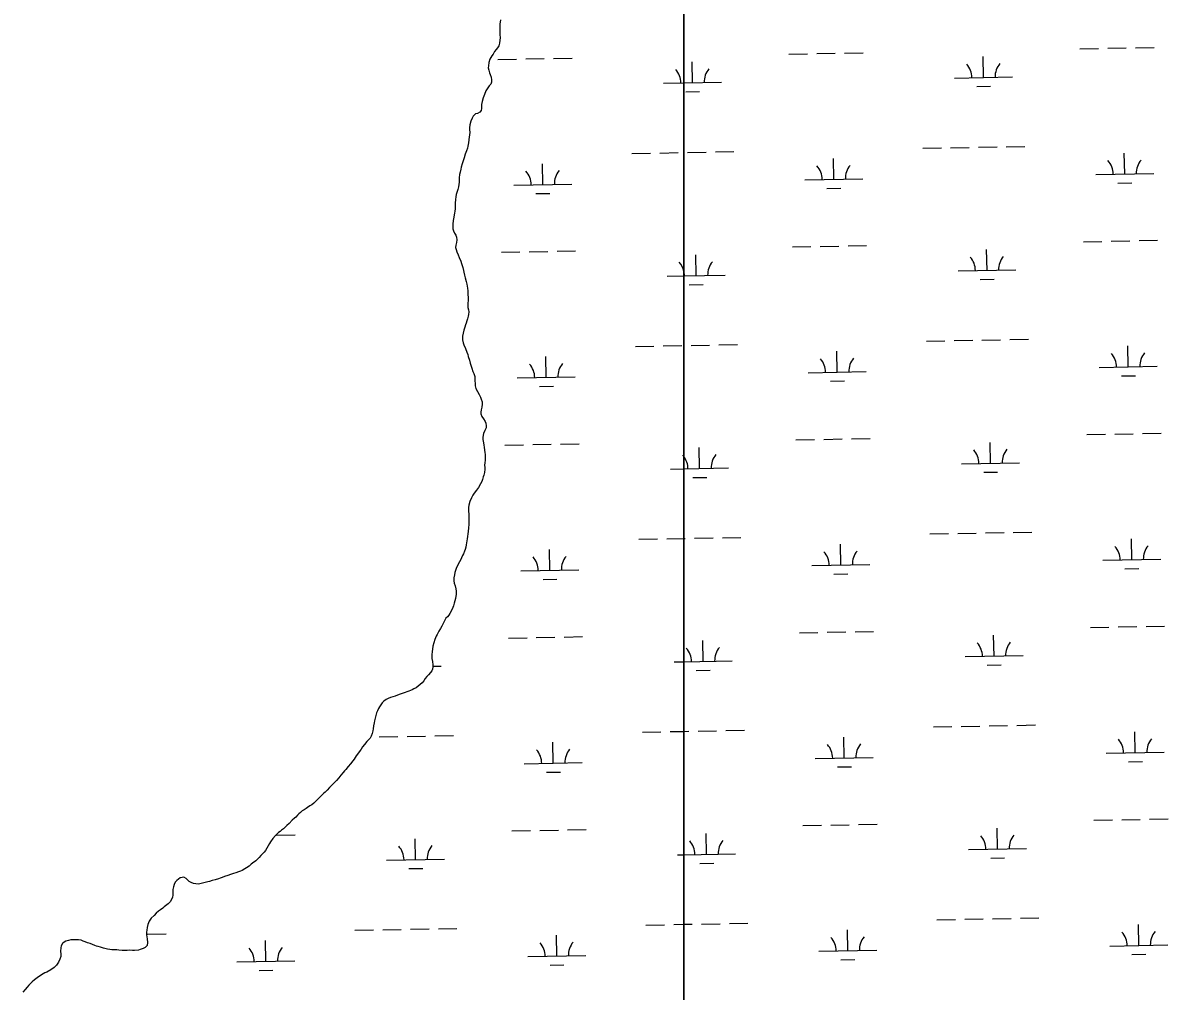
# Model space of a CAD drawing. Extents: x 3925854 to 3964121, y 224593 to 250589.
# Drawn here: x 3936940 to 3938916, y 237791 to 239461 of the extents above; entities that cross this region are included whole.
import ezdxf

# ---------------------------------------------------------------- set-up
doc = ezdxf.new("R2010")
doc.units = 0
doc.layers.add('V-WETL-SWMP', color=7, linetype='Continuous')

msp = doc.modelspace()

# ---------------------------------------------------------------- linework, layer by layer
at = {"layer": 'V-WETL-SWMP'}
for p, q in [((3938080.366, 242013.078), (3938080.366, 236377.051)), ((3938261.515, 239406.988), (3938293.51, 239407.57)), ((3938309.507, 239407.861), (3938341.502, 239408.442)), ((3938357.499, 239408.733), (3938389.494, 239409.315)), ((3938763.34, 239416.113), (3938795.335, 239416.694)), ((3938811.332, 239416.985), (3938843.327, 239417.567)), ((3938859.324, 239417.858), (3938891.319, 239418.44)), ((3937759.69, 239397.863), (3937791.685, 239398.445)), ((3937807.682, 239398.736), (3937839.677, 239399.318)), ((3937855.674, 239399.608), (3937887.669, 239400.19)), ((3938095.323, 239357.528), (3938094.668, 239393.522)), ((3938597.148, 239366.653), (3938596.493, 239402.647)), ((3938547.156, 239365.744), (3938647.14, 239367.562)), ((3938045.331, 239356.619), (3938080.366, 239357.256)), ((3938080.366, 239357.256), (3938145.315, 239358.437)), ((3938585.43, 239351.006), (3938609.427, 239351.443)), ((3938083.605, 239341.882), (3938107.601, 239342.318)), ((3938588.489, 239246.405), (3938620.483, 239246.986)), ((3938636.481, 239247.277), (3938668.475, 239247.859)), ((3937990.679, 239235.535), (3938022.674, 239236.116)), ((3938038.672, 239236.407), (3938070.666, 239236.989)), ((3938086.664, 239237.28), (3938118.658, 239237.862)), ((3938134.656, 239238.153), (3938166.65, 239238.734)), ((3938338.861, 239191.115), (3938338.206, 239227.109)), ((3938492.505, 239244.659), (3938524.499, 239245.241)), ((3938540.497, 239245.532), (3938572.491, 239246.114)), ((3938840.686, 239200.24), (3938840.031, 239236.234)), ((3937837.036, 239181.991), (3937836.381, 239217.985)), ((3938288.869, 239190.206), (3938388.852, 239192.024)), ((3938790.694, 239199.331), (3938890.677, 239201.149)), ((3937787.044, 239181.082), (3937887.027, 239182.9)), ((3938327.143, 239175.469), (3938351.139, 239175.905)), ((3938828.968, 239184.593), (3938852.964, 239185.03)), ((3937825.318, 239166.344), (3937849.314, 239166.78)), ((3938267.563, 239074.368), (3938299.558, 239074.95)), ((3938315.555, 239075.24), (3938347.55, 239075.822)), ((3938363.547, 239076.113), (3938395.542, 239076.695)), ((3938603.196, 239034.033), (3938602.542, 239070.027)), ((3938769.388, 239083.493), (3938801.383, 239084.074)), ((3938817.38, 239084.365), (3938849.375, 239084.947)), ((3938865.372, 239085.238), (3938897.367, 239085.82)), ((3937765.738, 239065.243), (3937797.733, 239065.825)), ((3937813.73, 239066.116), (3937845.725, 239066.698)), ((3937861.722, 239066.988), (3937893.717, 239067.57)), ((3938101.371, 239024.908), (3938100.716, 239060.902)), ((3938553.204, 239033.124), (3938653.188, 239034.942)), ((3938051.379, 239023.999), (3938080.366, 239024.526)), ((3938080.366, 239024.526), (3938151.363, 239025.817)), ((3938591.479, 239018.386), (3938615.475, 239018.823)), ((3938089.653, 239009.262), (3938113.65, 239009.698)), ((3938498.553, 238912.039), (3938530.547, 238912.621)), ((3938546.545, 238912.912), (3938578.539, 238913.494)), ((3938594.537, 238913.785), (3938626.531, 238914.366)), ((3938642.529, 238914.657), (3938674.523, 238915.239)), ((3937996.728, 238902.915), (3938028.722, 238903.496)), ((3938044.72, 238903.787), (3938076.714, 238904.369)), ((3938092.712, 238904.66), (3938124.706, 238905.242)), ((3938140.704, 238905.533), (3938172.698, 238906.114)), ((3938344.909, 238858.495), (3938344.254, 238894.489)), ((3938846.734, 238867.62), (3938846.079, 238903.614)), ((3937843.084, 238849.371), (3937842.429, 238885.365)), ((3938294.917, 238857.586), (3938394.9, 238859.404)), ((3938796.742, 238866.711), (3938896.725, 238868.529)), ((3938835.016, 238851.973), (3938859.012, 238852.41)), ((3937793.092, 238848.462), (3937893.075, 238850.28)), ((3937831.366, 238833.724), (3937855.362, 238834.16)), ((3938333.191, 238842.849), (3938357.187, 238843.285)), ((3938871.421, 238752.618), (3938903.415, 238753.2)), ((3937819.778, 238733.496), (3937851.773, 238734.078)), ((3937867.77, 238734.368), (3937899.765, 238734.95)), ((3938273.611, 238741.748), (3938305.606, 238742.33)), ((3938321.603, 238742.62), (3938353.598, 238743.202)), ((3938369.595, 238743.493), (3938401.59, 238744.075)), ((3938609.244, 238701.413), (3938608.59, 238737.407)), ((3938775.436, 238750.873), (3938807.431, 238751.454)), ((3938823.428, 238751.745), (3938855.423, 238752.327)), ((3937771.786, 238732.623), (3937803.781, 238733.205)), ((3938107.419, 238692.288), (3938106.765, 238728.282)), ((3938559.252, 238700.504), (3938659.236, 238702.322)), ((3938057.427, 238691.379), (3938080.366, 238691.796)), ((3938080.366, 238691.796), (3938157.411, 238693.197)), ((3938095.702, 238676.642), (3938119.698, 238677.078)), ((3938597.527, 238685.766), (3938621.523, 238686.203)), ((3938504.601, 238579.419), (3938536.595, 238580.001)), ((3938552.593, 238580.292), (3938584.587, 238580.874)), ((3938600.585, 238581.165), (3938632.579, 238581.746)), ((3938648.577, 238582.037), (3938680.572, 238582.619)), ((3938002.776, 238570.295), (3938034.77, 238570.876)), ((3938050.768, 238571.167), (3938080.366, 238571.706)), ((3938080.366, 238571.706), (3938082.762, 238571.749)), ((3938098.76, 238572.04), (3938130.754, 238572.622)), ((3938146.752, 238572.913), (3938178.747, 238573.494)), ((3938350.957, 238525.875), (3938350.302, 238561.869)), ((3938852.782, 238535), (3938852.127, 238570.994)), ((3937849.132, 238516.751), (3937848.477, 238552.745)), ((3938802.79, 238534.091), (3938902.773, 238535.909)), ((3937799.14, 238515.842), (3937899.123, 238517.66)), ((3938300.965, 238524.966), (3938400.948, 238526.784)), ((3938841.064, 238519.353), (3938865.06, 238519.79)), ((3937837.414, 238501.104), (3937861.41, 238501.54)), ((3938339.239, 238510.229), (3938363.235, 238510.665)), ((3938781.484, 238418.253), (3938813.479, 238418.834)), ((3938829.476, 238419.125), (3938861.471, 238419.707)), ((3938877.469, 238419.998), (3938909.463, 238420.58)), ((3937777.834, 238400.003), (3937809.829, 238400.585)), ((3937825.826, 238400.876), (3937857.821, 238401.457)), ((3937873.818, 238401.748), (3937905.813, 238402.33)), ((3938279.659, 238409.128), (3938311.654, 238409.71)), ((3938327.651, 238410), (3938359.646, 238410.582)), ((3938375.644, 238410.873), (3938407.638, 238411.455)), ((3938615.292, 238368.793), (3938614.638, 238404.787)), ((3938113.467, 238359.668), (3938112.813, 238395.662)), ((3938063.475, 238358.759), (3938080.366, 238359.066)), ((3938080.366, 238359.066), (3938163.459, 238360.577)), ((3938565.3, 238367.884), (3938665.284, 238369.702)), ((3937647.393, 238351.194), (3937661.634, 238351.453)), ((3938101.75, 238344.022), (3938125.746, 238344.458)), ((3938603.575, 238353.146), (3938627.571, 238353.583)), ((3938104.808, 238239.42), (3938136.802, 238240.002)), ((3938152.8, 238240.293), (3938184.795, 238240.874)), ((3938510.649, 238246.799), (3938542.643, 238247.381)), ((3938558.641, 238247.672), (3938590.635, 238248.254)), ((3938606.633, 238248.545), (3938638.628, 238249.126)), ((3938654.625, 238249.417), (3938686.62, 238249.999)), ((3937554.991, 238229.423), (3937586.985, 238230.004)), ((3937602.983, 238230.295), (3937634.977, 238230.877)), ((3937650.975, 238231.168), (3937682.97, 238231.75)), ((3937855.18, 238184.131), (3937854.525, 238220.125)), ((3938008.824, 238237.675), (3938040.818, 238238.256)), ((3938056.816, 238238.547), (3938080.366, 238238.976)), ((3938080.366, 238238.976), (3938088.81, 238239.129)), ((3938357.005, 238193.255), (3938356.35, 238229.249)), ((3938858.83, 238202.38), (3938858.175, 238238.374)), ((3938808.838, 238201.471), (3938908.822, 238203.289)), ((3937805.188, 238183.222), (3937905.171, 238185.04)), ((3938307.013, 238192.346), (3938406.996, 238194.164)), ((3938847.112, 238186.733), (3938871.108, 238187.17)), ((3937843.462, 238168.484), (3937867.458, 238168.92)), ((3938345.287, 238177.609), (3938369.283, 238178.045)), ((3938787.532, 238085.633), (3938819.527, 238086.214)), ((3938835.525, 238086.505), (3938867.519, 238087.087)), ((3938883.517, 238087.378), (3938915.511, 238087.96)), ((3937783.882, 238067.383), (3937815.877, 238067.965)), ((3937831.874, 238068.256), (3937863.869, 238068.837)), ((3937879.867, 238069.128), (3937911.861, 238069.71)), ((3938119.515, 238027.048), (3938118.861, 238063.042)), ((3938285.707, 238076.508), (3938317.702, 238077.09)), ((3938333.7, 238077.38), (3938365.694, 238077.962)), ((3938381.692, 238078.253), (3938413.686, 238078.835)), ((3938621.34, 238036.173), (3938620.686, 238072.167)), ((3937378.041, 238060.004), (3937410.036, 238060.585)), ((3937617.69, 238017.924), (3937617.036, 238053.918)), ((3938069.523, 238026.139), (3938080.366, 238026.336)), ((3938080.366, 238026.336), (3938169.507, 238027.957)), ((3938571.348, 238035.264), (3938671.332, 238037.082)), ((3937567.698, 238017.015), (3937667.682, 238018.833)), ((3937605.973, 238002.277), (3937629.969, 238002.713)), ((3938107.798, 238011.402), (3938131.794, 238011.838)), ((3938609.623, 238020.526), (3938633.619, 238020.963)), ((3938014.872, 237905.055), (3938046.866, 237905.636)), ((3938062.864, 237905.927), (3938080.366, 237906.246)), ((3938080.366, 237906.246), (3938094.858, 237906.509)), ((3938110.856, 237906.8), (3938142.851, 237907.382)), ((3938158.848, 237907.673), (3938190.843, 237908.254)), ((3938516.697, 237914.179), (3938548.691, 237914.761)), ((3938564.689, 237915.052), (3938596.684, 237915.634)), ((3938612.681, 237915.925), (3938644.676, 237916.506)), ((3938660.673, 237916.797), (3938692.668, 237917.379)), ((3938864.878, 237869.76), (3938864.223, 237905.754)), ((3937155.198, 237889.423), (3937187.193, 237890.005)), ((3937513.047, 237895.93), (3937545.041, 237896.512)), ((3937561.039, 237896.803), (3937593.033, 237897.384)), ((3937609.031, 237897.675), (3937641.026, 237898.257)), ((3937657.023, 237898.548), (3937689.018, 237899.13)), ((3937861.228, 237851.511), (3937860.573, 237887.505)), ((3938363.053, 237860.635), (3938362.398, 237896.629)), ((3937359.403, 237842.386), (3937358.748, 237878.38)), ((3938814.886, 237868.851), (3938914.87, 237870.669)), ((3937811.236, 237850.602), (3937911.219, 237852.42)), ((3938313.061, 237859.726), (3938413.045, 237861.544)), ((3938351.335, 237844.989), (3938375.331, 237845.425)), ((3938853.16, 237854.113), (3938877.156, 237854.55)), ((3937309.411, 237841.477), (3937409.394, 237843.295)), ((3937347.685, 237826.739), (3937371.681, 237827.176)), ((3937849.51, 237835.864), (3937873.506, 237836.3))]:
    msp.add_line(p, q, dxfattribs=at)
for points in [[(3938080.366, 236377.051), (3938080.366, 242013.078)], [(3937764.026, 239465.846), (3937763.188, 239458.781), (3937762.776, 239451.657), (3937762.912, 239444.716), (3937763.103, 239440.577), (3937763.297, 239434.976), (3937763.184, 239431.018), (3937762.403, 239425.598), (3937761.134, 239421.272), (3937759.071, 239417.554), (3937756.459, 239414.809), (3937754.03, 239411.699), (3937751.36, 239407.066), (3937749.235, 239404.078), (3937745.959, 239398.47), (3937743.962, 239392.317), (3937743.182, 239386.775), (3937743.068, 239383.243), (3937743.745, 239379.409), (3937745.095, 239374.541), (3937746.136, 239371.62), (3937747.85, 239367.118), (3937748.711, 239362.797)], [(3937748.711, 239362.797), (3937748.476, 239358.779), (3937747.143, 239355.244), (3937744.836, 239352.135), (3937741.132, 239347.195), (3937739.07, 239343.599), (3937736.403, 239337.383), (3937734.224, 239331.29), (3937732.41, 239325.381), (3937731.568, 239320.326), (3937731.148, 239317.281), (3937731.217, 239313.323), (3937730.676, 239309.852), (3937728.429, 239306.925), (3937724.172, 239304.663), (3937720.824, 239303.926), (3937717.179, 239300.204), (3937715.177, 239296.669), (3937712.813, 239291.489), (3937711.243, 239285.214), (3937710.645, 239280.099), (3937710.531, 239276.08), (3937710.965, 239272.367), (3937710.671, 239267.435), (3937710.251, 239264.207), (3937709.591, 239259.335), (3937708.932, 239254.037), (3937707.909, 239248.433), (3937706.942, 239244.778), (3937705.429, 239240.209), (3937703.25, 239234.177), (3937701.374, 239228.328), (3937699.619, 239223.149), (3937698.108, 239217.849), (3937696.537, 239212.001), (3937695.692, 239208.468), (3937694.484, 239203.595), (3937693.336, 239199.148), (3937692.861, 239193.606), (3937692.684, 239190.501), (3937692.694, 239185.995), (3937692.336, 239182.341), (3937691.797, 239177.835), (3937690.467, 239173.327), (3937688.712, 239168.087), (3937687.927, 239164.676), (3937687.083, 239160.777), (3937686.423, 239155.966), (3937686.01, 239149.755), (3937685.962, 239143.301), (3937685.786, 239140.196), (3937685.246, 239135.994), (3937684.827, 239132.766), (3937684.467, 239129.782), (3937683.624, 239125.579), (3937682.6, 239120.158), (3937681.882, 239113.825), (3937681.645, 239110.415), (3937682.082, 239105.484), (3937682.88, 239102.015), (3937684.714, 239098.366), (3937686.974, 239094.839), (3937688.443, 239091.128), (3937688.696, 239086.806), (3937688.218, 239082.238), (3937687.253, 239077.67), (3937686.714, 239073.346), (3937687.451, 239070.06), (3937688.739, 239065.801), (3937691.002, 239060.569), (3937693.02, 239056.068), (3937695.59, 239049.924), (3937697.06, 239045.908), (3937699.144, 239038.728), (3937700.189, 239034.042), (3937701.048, 239030.634), (3937702.277, 239025.462), (3937703.381, 239021.202), (3937704.917, 239014.63), (3937705.779, 239010.004), (3937706.95, 239003.127), (3937707.507, 238998.561), (3937708.008, 238991.865), (3937708.199, 238987.603), (3937708.146, 238983.585), (3937707.98, 238975.609), (3937707.992, 238969.825), (3937709.157, 238965.748), (3937709.347, 238962.217), (3937708.686, 238958.136), (3937708.083, 238955.152), (3937707.057, 238950.522), (3937705.968, 238947.171), (3937704.637, 238943.029), (3937703.73, 238940.104), (3937702.46, 238935.901), (3937700.827, 238930.722), (3937699.619, 238925.666), (3937698.839, 238920.428), (3937698.729, 238914.462), (3937699.837, 238908.801)], [(3937699.837, 238908.801), (3937701.122, 238905.395), (3937703.631, 238899.433), (3937706.14, 238892.984), (3937707.549, 238888.664), (3937708.469, 238885.5), (3937710.431, 238878.99), (3937711.78, 238874.122), (3937713.435, 238868.828), (3937714.476, 238865.603), (3937716.254, 238859.884), (3937717.844, 238856.417), (3937719.621, 238850.88), (3937720.061, 238844.122), (3937720.195, 238838.095), (3937720.689, 238834.626), (3937721.794, 238830.305), (3937724.423, 238825.014), (3937727.233, 238820.148), (3937729.679, 238815.344), (3937730.964, 238812.119), (3937732.435, 238807.434), (3937732.687, 238803.295), (3937731.723, 238798.239), (3937730.88, 238793.732), (3937730.219, 238789.59), (3937730.164, 238786.546), (3937731.817, 238781.861), (3937735.052, 238777.85), (3937737.923, 238773.472), (3937739.086, 238770.552), (3937739.643, 238765.804), (3937739.103, 238762.271), (3937736.981, 238757.701), (3937734.739, 238752.46), (3937733.595, 238746.369), (3937733.725, 238742.29), (3937734.649, 238736.812), (3937735.328, 238732.308), (3937735.883, 238728.961), (3937736.624, 238723.97), (3937737.119, 238720.074), (3937737.552, 238716.726), (3937737.808, 238710.638), (3937737.694, 238706.802), (3937737.277, 238702.174), (3937736.738, 238698.094), (3937737.293, 238694.32), (3937737.057, 238691.032), (3937736.398, 238685.429), (3937735.372, 238681.104), (3937734.344, 238677.814), (3937732.831, 238673.123), (3937731.742, 238670.138), (3937729.863, 238665.872), (3937726.222, 238659.776), (3937722.701, 238654.715), (3937718.936, 238649.837), (3937716.569, 238646.422), (3937713.9, 238641.546), (3937711.234, 238635.33), (3937709.664, 238628.995), (3937708.941, 238624.914), (3937708.955, 238618.156), (3937709.268, 238614.017), (3937709.526, 238606.955), (3937709.541, 238599.649), (3937709.366, 238595.873), (3937708.769, 238590.027), (3937708.112, 238583.876), (3937707.694, 238579.857), (3937707.096, 238574.863), (3937706.616, 238571.27), (3937705.413, 238563.962), (3937704.871, 238560.916), (3937704.454, 238556.41), (3937703.062, 238552.632), (3937701.972, 238549.829), (3937700.154, 238545.259), (3937698.821, 238542.273), (3937696.821, 238538.007), (3937695.426, 238535.264), (3937693.364, 238531.12), (3937689.967, 238524.964), (3937687.787, 238519.601), (3937685.487, 238512.899), (3937684.642, 238509.062), (3937683.617, 238504.067), (3937683.567, 238498.709), (3937684.368, 238494.449), (3937685.838, 238489.947), (3937687.189, 238484.531), (3937687.683, 238481), (3937687.755, 238475.582), (3937686.552, 238468.151), (3937684.377, 238460.11), (3937682.864, 238455.419), (3937681.774, 238452.555), (3937679.956, 238448.35), (3937676.681, 238442.316), (3937674.982, 238439.512)], [(3937674.982, 238439.512), (3937672.614, 238436.402), (3937670.061, 238434.387), (3937667.453, 238429.633), (3937664.603, 238423.904), (3937662.905, 238420.613), (3937660.782, 238416.651), (3937657.93, 238411.653), (3937654.776, 238406.227), (3937653.016, 238402.997), (3937650.714, 238397.695), (3937648.899, 238391.968), (3937647.389, 238385.816), (3937646.67, 238380.517), (3937646.251, 238376.985), (3937645.593, 238371.017), (3937645.91, 238364.808), (3937646.591, 238359.268), (3937647.212, 238353.668), (3937647.462, 238350.259), (3937646.983, 238346.544), (3937645.71, 238343.619), (3937643.16, 238340.387), (3937639.697, 238336.544), (3937636.781, 238333.433), (3937634.353, 238329.958), (3937632.046, 238326.361), (3937628.887, 238322.884), (3937625.727, 238320.016), (3937622.385, 238316.904), (3937618.555, 238314.156), (3937614.906, 238312.261), (3937611.804, 238310.794), (3937605.841, 238308.529), (3937602.435, 238306.939), (3937599.393, 238305.776), (3937590.997, 238302.958), (3937586.677, 238301.488), (3937582.175, 238299.896), (3937578.524, 238298.671), (3937574.509, 238297.201), (3937570.616, 238295.671), (3937566.966, 238293.898), (3937562.893, 238290.967), (3937560.281, 238288.1), (3937557.67, 238284.563), (3937555.302, 238281.332), (3937553.724, 238278.71), (3937551.784, 238274.627), (3937550.27, 238270.91), (3937549, 238266.463), (3937547.914, 238261.833), (3937546.949, 238257.448), (3937546.104, 238253.549), (3937545.323, 238248.616), (3937544.482, 238243.196), (3937544.001, 238240.211), (3937542.915, 238235.399), (3937541.158, 238230.829), (3937539.095, 238227.355), (3937536.909, 238224.854), (3937533.81, 238221.742), (3937529.741, 238216.498), (3937526.34, 238212.29), (3937523.548, 238208.327), (3937521.787, 238205.766), (3937519.116, 238202.047), (3937515.352, 238196.559), (3937511.528, 238191.072), (3937509.159, 238188.084), (3937505.273, 238183.022), (3937501.447, 238178.265), (3937497.499, 238173.508), (3937495.252, 238170.886), (3937492.519, 238167.836), (3937488.935, 238163.384), (3937485.17, 238158.81), (3937481.161, 238154.174), (3937476.482, 238149.538), (3937473.748, 238146.731), (3937469.313, 238142.095), (3937465.06, 238137.763), (3937461.475, 238134.286), (3937458.984, 238131.723), (3937454.974, 238127.697), (3937451.024, 238123.975), (3937447.743, 238120.68), (3937444.765, 238117.813), (3937442.152, 238115.372), (3937438.627, 238112.503), (3937435.206, 238110.592), (3937431.168, 238107.892), (3937428.683, 238106.146), (3937425.266, 238103.921), (3937422.003, 238101.855), (3937419.059, 238099.166), (3937416.424, 238096.793), (3937413.791, 238094.264), (3937410.852, 238091.106), (3937408.527, 238089.049), (3937404.808, 238085.727)], [(3937404.808, 238085.727), (3937399.391, 238080.198), (3937395.828, 238076.877), (3937392.11, 238073.399), (3937389.787, 238071.185), (3937386.374, 238068.492), (3937383.891, 238066.59), (3937381.099, 238064.372), (3937378.155, 238061.683), (3937375.833, 238059.313), (3937371.507, 238054.108), (3937367.341, 238048.592), (3937365.805, 238045.917), (3937363.504, 238041.515), (3937361.353, 238037.739), (3937358.738, 238033.49), (3937356.266, 238030.493), (3937353.792, 238027.809), (3937350.694, 238024.806), (3937347.915, 238021.337), (3937344.353, 238017.86), (3937342.027, 238015.959), (3937336.439, 238011.836), (3937334.114, 238009.779), (3937330.393, 238006.613), (3937326.203, 238003.443), (3937323.406, 238001.694), (3937318.74, 237999.144), (3937315.78, 237998.019), (3937312.508, 237996.89), (3937307.367, 237994.961), (3937303.467, 237993.983), (3937298.169, 237992.052), (3937294.118, 237990.603), (3937288.351, 237988.667), (3937284.3, 237987.218), (3937280.872, 237985.932), (3937277.598, 237984.96), (3937271.986, 237983.182), (3937266.842, 237981.566), (3937262.32, 237980.268), (3937259.355, 237979.613), (3937254.522, 237978.156), (3937250.311, 237977.018), (3937245.784, 237976.189), (3937242.665, 237975.376), (3937238.438, 237975.801), (3937234.673, 237976.858), (3937230.592, 237978.38), (3937227.287, 237980.379), (3937224.445, 237983.009), (3937222.075, 237985.33), (3937218.145, 237987.323), (3937215.018, 237987.291), (3937211.898, 237986.477), (3937208.479, 237984.409), (3937205.69, 237981.878), (3937203.063, 237978.724), (3937201.536, 237975.111), (3937200.174, 237970.718), (3937199.125, 237966.172), (3937198.712, 237960.694), (3937199.226, 237956.32), (3937198.48, 237952.872), (3937196.954, 237949.103), (3937194.491, 237945.325), (3937190.931, 237941.691), (3937183.95, 237936.146), (3937181.467, 237934.244), (3937177.432, 237931.231), (3937174.485, 237928.855), (3937170.299, 237925.215), (3937166.582, 237921.737), (3937161.784, 237916.839), (3937158.394, 237911.8), (3937155.794, 237906.143), (3937154.757, 237900.503), (3937154.021, 237895.96), (3937153.74, 237892.829), (3937153.79, 237887.982), (3937154.641, 237881.265), (3937155.019, 237874.857), (3937154.445, 237869.847), (3937151.512, 237866.063), (3937147.93, 237864.619), (3937142.631, 237862.845), (3937139.513, 237861.874), (3937132.951, 237861.182), (3937129.666, 237861.304), (3937124.191, 237861.405), (3937120.44, 237861.21), (3937111.37, 237861.117), (3937105.892, 237861.53), (3937102.289, 237862.119), (3937096.971, 237862.221), (3937093.529, 237862.342), (3937090.395, 237862.936), (3937086.01, 237863.516), (3937079.268, 237865.168), (3937073.936, 237866.677), (3937070.328, 237867.735)], [(3937070.328, 237867.735), (3937067.502, 237868.801), (3937064.521, 237869.709), (3937060.439, 237871.231), (3937056.2, 237872.908), (3937051.647, 237874.581), (3937047.722, 237876.105), (3937044.267, 237877.477), (3937040.658, 237878.691), (3937036.428, 237879.43), (3937030.953, 237879.53), (3937022.978, 237879.449), (3937019.078, 237878.471), (3937014.399, 237877.172), (3937011.29, 237875.419), (3937008.655, 237873.047), (3937006.346, 237869.426), (3937005.601, 237865.821), (3937005.035, 237860.029), (3937005.716, 237854.562), (3937005.597, 237850.964), (3937004.238, 237846.258), (3937001.79, 237840.916), (3936998.556, 237836.035), (3936994.377, 237831.77), (3936988.634, 237827.488), (3936981.632, 237823.976), (3936978.364, 237822.379), (3936975.255, 237820.626), (3936970.902, 237818.08), (3936965.156, 237814.111), (3936960.187, 237810.62), (3936956.311, 237807.296), (3936953.214, 237804.293), (3936950.741, 237801.452), (3936947.494, 237797.822), (3936944.094, 237793.877), (3936940.387, 237789.304)]]:
    msp.add_lwpolyline(points, dxfattribs=at)
for centre, start, end in [((3938541.906, 239366.123), 0.269879, 41.813537), ((3938652.373, 239368.132), 140.269876, 181.813534), ((3938040.08, 239356.999), 0.269879, 41.813537), ((3938150.548, 239359.007), 140.269876, 181.813534), ((3938283.618, 239190.586), 0.269879, 41.813537), ((3938394.086, 239192.594), 140.269876, 181.813534), ((3938785.443, 239199.71), 0.269879, 41.813537), ((3938895.911, 239201.719), 140.269876, 181.813534), ((3937781.793, 239181.461), 0.269879, 41.813537), ((3937892.261, 239183.47), 140.269876, 181.813534), ((3938547.954, 239033.503), 0.269879, 41.813537), ((3938658.421, 239035.512), 140.269876, 181.813534), ((3938046.129, 239024.379), 13.741377, 41.813537), ((3938046.129, 239024.379), 0.269879, 13.741377), ((3938156.596, 239026.387), 140.269876, 181.813534), ((3938901.959, 238869.099), 140.269876, 181.813534), ((3937787.841, 238848.841), 0.269879, 41.813537), ((3937898.309, 238850.85), 140.269876, 181.813534), ((3938289.666, 238857.966), 0.269879, 41.813537), ((3938400.134, 238859.974), 140.269876, 181.813534), ((3938791.491, 238867.09), 0.269879, 41.813537), ((3938052.177, 238691.759), 36.89055, 41.813537), ((3938162.644, 238693.767), 140.269876, 181.813534), ((3938554.002, 238700.883), 0.269879, 41.813537), ((3938664.469, 238702.892), 140.269876, 181.813534), ((3938052.177, 238691.759), 0.269879, 36.89055), ((3938797.539, 238534.47), 0.269879, 41.813537), ((3938908.007, 238536.479), 140.269876, 181.813534), ((3937793.889, 238516.221), 0.269879, 41.813537), ((3937904.357, 238518.23), 140.269876, 181.813534), ((3938295.714, 238525.346), 0.269879, 41.813537), ((3938406.182, 238527.354), 140.269876, 181.813534), ((3938058.225, 238359.139), 0.269879, 41.813537), ((3938168.692, 238361.147), 140.269876, 181.813534), ((3938560.05, 238368.263), 0.269879, 41.813537), ((3938670.517, 238370.272), 140.269876, 181.813534), ((3938803.587, 238201.85), 0.269879, 41.813537), ((3938914.055, 238203.859), 140.269876, 181.813534), ((3937799.937, 238183.601), 0.269879, 41.813537), ((3937910.405, 238185.61), 140.269876, 181.813534), ((3938301.762, 238192.726), 0.269879, 41.813537), ((3938412.23, 238194.734), 140.269876, 181.813534), ((3938064.273, 238026.519), 0.269879, 41.813537), ((3938174.74, 238028.527), 140.269876, 181.813534), ((3938566.098, 238035.643), 0.269879, 41.813537), ((3938676.565, 238037.652), 140.269876, 181.813534), ((3937562.448, 238017.394), 0.269879, 41.813537), ((3937672.915, 238019.403), 140.269876, 181.813534), ((3938418.278, 237862.114), 140.269876, 181.813534), ((3938809.635, 237869.23), 0.269879, 41.813537), ((3938920.103, 237871.239), 140.269876, 181.813534), ((3937304.16, 237841.856), 0.269879, 41.813537), ((3937414.628, 237843.865), 140.269876, 181.813534), ((3937805.985, 237850.981), 0.269879, 41.813537), ((3937916.453, 237852.99), 140.269876, 181.813534), ((3938307.81, 237860.106), 0.269879, 41.813537)]:
    msp.add_arc(centre, 35.246, start, end, dxfattribs=at)

doc.saveas('drawing.dxf')
